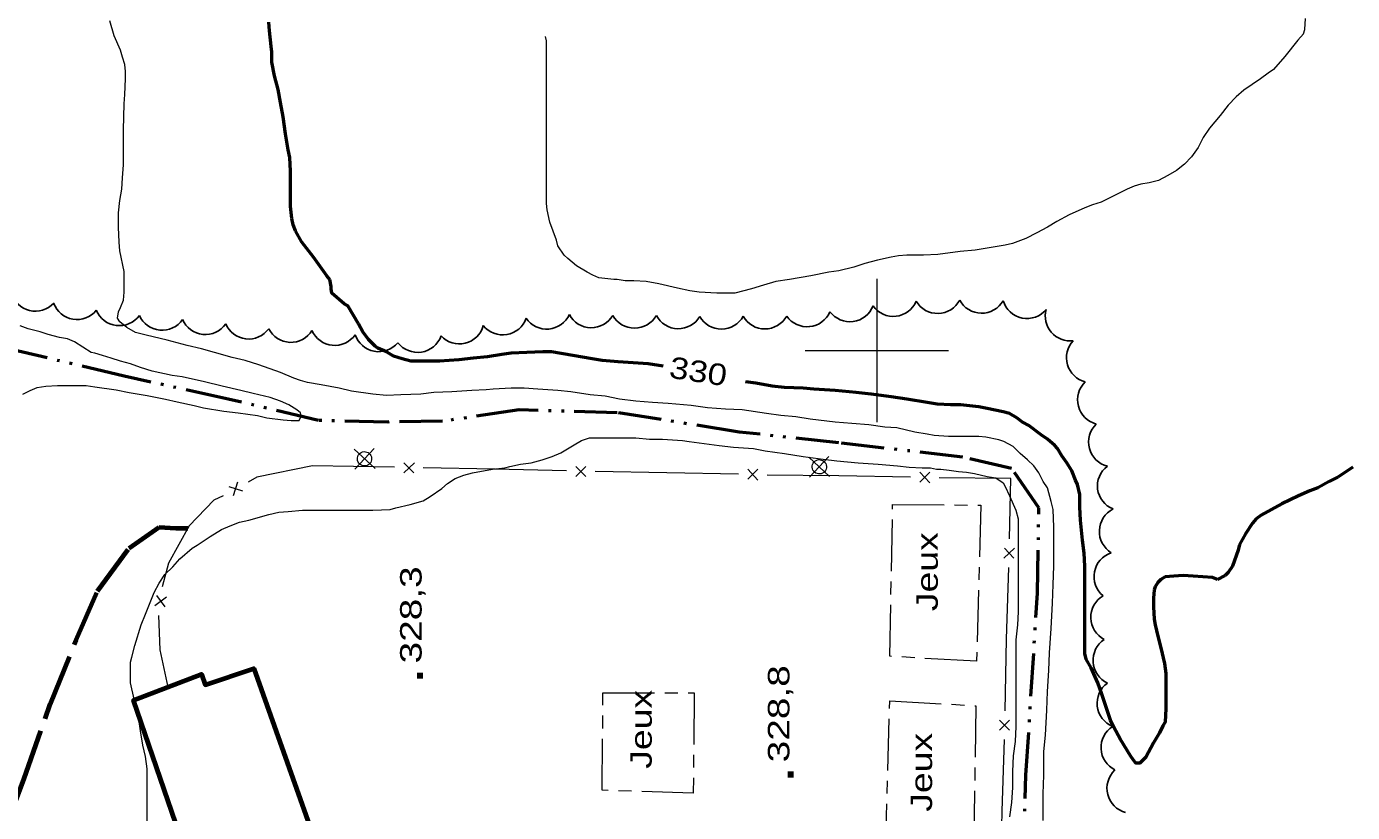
# Model space of a CAD drawing. Extents: x 240591 to 242335, y 5323482 to 5326937.
# Drawn here: x 241081.4 to 241266.3, y 5325535.5 to 5325645.2 of the extents above; entities that cross this region are included whole.
import ezdxf

# ---------------------------------------------------------------- set-up
doc = ezdxf.new("R2010")
doc.units = 0
doc.header["$LTSCALE"] = 1.2
for name, pattern in [('DASH_DOUBLE_DOT', [9.2, 5, -1.2, 0.3, -1.2, 0.3, -1.2]), ('LONG_DASH_SHORT_DASH', [9.9, 6, -1.2, 1.5, -1.2]), ('LONG_DASHED', [7.5, 6, -1.5])]:
    doc.linetypes.add(name, pattern=pattern)
for name, color, linetype, lineweight in [('1', 7, 'Continuous', 53), ('2', 7, 'Continuous', 13), ('22', 7, 'LONG_DASHED', 70), ('3', 7, 'Continuous', 140), ('31', 7, 'Continuous', 70), ('36', 7, 'Continuous', 13), ('37', 7, 'Continuous', 13), ('4', 7, 'DASH_DOUBLE_DOT', 53), ('44', 7, 'Continuous', 25), ('56', 7, 'LONG_DASH_SHORT_DASH', 13), ('61', 7, 'Continuous', 13)]:
    doc.layers.add(name, color=color, linetype=linetype, lineweight=lineweight)

msp = doc.modelspace()

# ---------------------------------------------------------------- linework, layer by layer
at = {"layer": '1', "linetype": 'LONG_DASHED'}
for points in [[(241115.6, 5325640.2), (241115.6, 5325641.6), (241115.5, 5325642.4), (241115.3, 5325644.6), (241115.2, 5325645.8)], [(241123.9, 5325608.9), (241123.7, 5325609.9), (241123.3, 5325610.4), (241121.4, 5325613), (241119.8, 5325615.1), (241118.9, 5325616.7), (241118.6, 5325617.5), (241118.4, 5325618.4), (241118.2, 5325620.1), (241118.2, 5325621.7), (241118.2, 5325625), (241118.1, 5325626.9), (241117.9, 5325628), (241117.5, 5325630.2), (241117.2, 5325632.6), (241116.8, 5325634.6), (241116.5, 5325636.4), (241116, 5325638.3), (241115.6, 5325640.2)], [(241266.4, 5325583.7), (241264.3, 5325582.3), (241263.1, 5325581.7), (241261.5, 5325580.8), (241260.4, 5325580.4), (241258.8, 5325579.7), (241256.5, 5325578.6), (241253.6, 5325577), (241252.9, 5325576.5), (241252.4, 5325575.9), (241251.4, 5325574.4), (241250.6, 5325572.9), (241250.4, 5325572.1), (241249.6, 5325569.9), (241249, 5325569), (241248.6, 5325568.6), (241247.5, 5325568), (241246.8, 5325568.3)], [(241246.8, 5325568.3), (241244.1, 5325568.5), (241242.7, 5325568.6), (241241.4, 5325568.5), (241240.2, 5325568.4), (241239.6, 5325568), (241239.2, 5325567.6), (241238.8, 5325567), (241238.7, 5325566.6)]]:
    msp.add_lwpolyline(points, dxfattribs=at)
at = {"layer": '1'}
for points in [[(241127.7, 5325603.7), (241126.2, 5325606.2), (241125.7, 5325606.5), (241124, 5325608), (241123.9, 5325608.6), (241123.9, 5325608.9)], [(241170.2, 5325597.8), (241168.1, 5325598.1), (241166.7, 5325598.2), (241163.9, 5325598.4), (241161.7, 5325598.6), (241160.3, 5325598.8), (241157.6, 5325599.3), (241154.6, 5325599.8), (241153.4, 5325599.8), (241151.2, 5325599.7), (241149, 5325599.6), (241147.7, 5325599.4), (241145.7, 5325599.1), (241143.7, 5325598.9), (241141.7, 5325598.7), (241139, 5325598.5), (241137.8, 5325598.5), (241135, 5325598.5), (241133.8, 5325598.8), (241132.6, 5325599.2), (241131.6, 5325599.8), (241130.4, 5325600.3), (241130, 5325600.6), (241129.1, 5325601.5), (241128.3, 5325602.6), (241127.7, 5325603.7)], [(241238.7, 5325566.6), (241238.6, 5325565.4), (241238.6, 5325564.2), (241238.7, 5325562.5), (241238.8, 5325561.7), (241239.2, 5325560.1), (241239.6, 5325558.5), (241240.1, 5325556.3), (241240.3, 5325554.9), (241240.3, 5325553.3), (241240.3, 5325551.8), (241240.3, 5325550), (241240.2, 5325548.1), (241239.9, 5325547.6), (241239.4, 5325546.6), (241238.6, 5325545.2), (241237.5, 5325543.2), (241236.7, 5325542.4), (241236.1, 5325542.4), (241235.8, 5325542.8), (241235.4, 5325543.4), (241234, 5325545.7), (241233, 5325547.5), (241232.6, 5325548.4), (241232, 5325550.2), (241231.4, 5325552), (241230.8, 5325553.6), (241229.9, 5325555.7), (241229.2, 5325556.9), (241229, 5325557.7), (241229, 5325558.5), (241229, 5325560.4), (241229, 5325563.7), (241229, 5325567), (241229, 5325569.9), (241228.9, 5325571.7), (241228.7, 5325573.5), (241228.4, 5325576.3), (241228.3, 5325578.1), (241228.3, 5325579.9), (241228, 5325581.3), (241227.7, 5325581.9), (241227.2, 5325583.2), (241226.5, 5325584.3), (241225.8, 5325585.3), (241225.2, 5325586.3), (241224.8, 5325586.7), (241223.8, 5325587.6), (241222.9, 5325588.2), (241221.2, 5325589.5), (241220.3, 5325590), (241219.5, 5325590.6), (241218.5, 5325591.2), (241217.6, 5325591.4), (241215.4, 5325591.9), (241214.2, 5325592.1), (241211.7, 5325592.4), (241210.3, 5325592.4), (241208.4, 5325592.5), (241207, 5325592.7), (241204.2, 5325593.2), (241202, 5325593.5), (241199.2, 5325593.9), (241197.1, 5325594.1), (241194.2, 5325594.4), (241191.2, 5325594.6), (241189.7, 5325594.7), (241187.1, 5325594.8), (241185.4, 5325595), (241183.1, 5325595.4), (241181.7, 5325595.6)]]:
    msp.add_lwpolyline(points, dxfattribs=at)
at = {"layer": '2', "linetype": 'LONG_DASHED'}
msp.add_line((241153.9, 5325643.2), (241153.8, 5325643.8), dxfattribs=at)
for points in [[(241258.7, 5325643.3), (241259.5, 5325644.2), (241259.7, 5325644.8), (241259.8, 5325646.3)], [(241095, 5325611), (241094.4, 5325613.9), (241094.3, 5325615.1), (241094.2, 5325617.2), (241094.2, 5325619.2), (241094.4, 5325620.9), (241094.7, 5325622.5), (241094.8, 5325624.1), (241094.9, 5325625.9), (241094.9, 5325627.8), (241094.9, 5325630.8), (241095, 5325634.4), (241095.1, 5325635.7), (241095.2, 5325637.9), (241095.2, 5325638.9), (241095.1, 5325639.9), (241094.8, 5325640.9), (241094.5, 5325641.9), (241093.6, 5325643.9), (241093, 5325646)], [(241258.7, 5325643.3), (241256.9, 5325641), (241255.3, 5325639.2), (241254.6, 5325638.7), (241253.5, 5325637.9), (241251.2, 5325636.3), (241250.1, 5325635.4), (241249, 5325634.2), (241247.9, 5325632.8), (241246.4, 5325631), (241245.5, 5325629.7), (241244.8, 5325628.3), (241243.9, 5325627), (241242.9, 5325626), (241241.8, 5325625.1), (241240.6, 5325624.4), (241239.3, 5325623.7), (241238, 5325623.4), (241236.8, 5325623.2), (241235.9, 5325622.9), (241234.9, 5325622.5), (241233.7, 5325621.9), (241231.3, 5325620.7), (241230.1, 5325620.3), (241229, 5325619.9), (241226.8, 5325618.9), (241225.1, 5325618), (241223.8, 5325617.2), (241222.3, 5325616.4), (241220.8, 5325615.6), (241218.9, 5325614.9), (241217.9, 5325614.7), (241216.2, 5325614.4), (241213.7, 5325614), (241211.6, 5325613.8), (241208.5, 5325613.4), (241206.5, 5325613.3), (241204.2, 5325613.3), (241203, 5325613.2), (241202, 5325613), (241200.1, 5325612.6), (241198.3, 5325612.1), (241196.8, 5325611.6), (241194.7, 5325611.1), (241193.3, 5325610.9), (241190.8, 5325610.4), (241187.8, 5325609.9), (241185.9, 5325609.6), (241184.2, 5325609.1), (241182.5, 5325608.6), (241180.2, 5325608), (241179.4, 5325608), (241177.7, 5325608), (241175.2, 5325608.1), (241173.9, 5325608.3), (241172.2, 5325608.7), (241169.6, 5325609.3), (241167.8, 5325609.6), (241166.1, 5325609.7), (241164.9, 5325609.7), (241163.8, 5325609.9), (241163.3, 5325609.9), (241161.2, 5325610.1), (241160.4, 5325610.5), (241159.6, 5325610.9), (241158.1, 5325611.8), (241156.9, 5325612.8), (241156.4, 5325613.3), (241155.5, 5325614.6), (241155.3, 5325615.4), (241154.4, 5325617.9), (241154, 5325619.6), (241153.9, 5325620.5), (241153.9, 5325621.4), (241153.9, 5325624.2), (241153.9, 5325627.1), (241153.9, 5325629.9), (241153.9, 5325633), (241153.9, 5325636.2), (241153.9, 5325638.8), (241153.9, 5325641.8), (241153.9, 5325643.2)]]:
    msp.add_lwpolyline(points, dxfattribs=at)
at = {"layer": '2'}
for points in [[(241095.4, 5325603.2), (241094.4, 5325604), (241094.1, 5325604.5), (241094.2, 5325605.4), (241094.5, 5325606), (241094.9, 5325607), (241095, 5325608.1), (241095, 5325609.4), (241095, 5325611)], [(241090.4, 5325599.7), (241088.1, 5325601.2), (241087.1, 5325601.6), (241086, 5325601.8), (241084.4, 5325602.2), (241083.3, 5325602.6), (241081.6, 5325603), (241080.5, 5325603.4)], [(241223.2, 5325534.4), (241223.2, 5325538.1), (241223.3, 5325540.7), (241223.3, 5325544), (241223.5, 5325546.3), (241223.7, 5325549.8), (241223.8, 5325552.4), (241224, 5325555.3), (241224.1, 5325557.8), (241224.3, 5325561.2), (241224.5, 5325564.7), (241224.6, 5325567.3), (241224.7, 5325569.9), (241224.7, 5325572.3), (241224.7, 5325575.3), (241224.6, 5325577.8), (241224.3, 5325578.9), (241223.8, 5325580.8), (241223.2, 5325581.7), (241222.6, 5325582.9), (241221.9, 5325583.9), (241221, 5325584.7), (241220, 5325585.6), (241219, 5325586.6), (241217.7, 5325587.3), (241217, 5325587.5), (241215.2, 5325587.9), (241214.2, 5325588), (241213.1, 5325588), (241210, 5325588), (241208, 5325588.1), (241207, 5325588.3), (241205.3, 5325588.6), (241202.8, 5325589.2), (241201.1, 5325589.3), (241198.9, 5325589.6), (241196.5, 5325589.8), (241194.2, 5325590), (241190.7, 5325590.4), (241188.7, 5325590.7), (241186.6, 5325590.9), (241184.6, 5325591.2), (241181.2, 5325591.7), (241178.9, 5325591.8), (241176.4, 5325592), (241174.1, 5325592.3), (241170.9, 5325592.6), (241168.7, 5325592.7), (241166.4, 5325592.9), (241164.1, 5325593.2), (241162.1, 5325593.6), (241160, 5325593.8), (241157.3, 5325594.2), (241155.5, 5325594.4), (241152.7, 5325594.6), (241150.8, 5325594.7), (241149, 5325594.7), (241146.5, 5325594.6), (241145.5, 5325594.5), (241143.5, 5325594.4), (241140.7, 5325594.2), (241138.2, 5325594.1), (241136.4, 5325593.9), (241133.6, 5325593.8), (241131.6, 5325593.7), (241129.7, 5325593.9), (241126.7, 5325594.3), (241125, 5325594.7), (241122.5, 5325595.2), (241120.6, 5325595.5), (241119.6, 5325595.8), (241118.7, 5325596.1), (241116.8, 5325596.9), (241113.8, 5325598), (241111.9, 5325598.6), (241110.1, 5325599), (241107.6, 5325599.7), (241105.8, 5325600.2), (241103.8, 5325600.7), (241101, 5325601.4), (241098.1, 5325602.1), (241096.6, 5325602.5), (241095.4, 5325603.2)], [(241080.9, 5325593.9), (241081.9, 5325594.4), (241082.9, 5325594.8), (241084.1, 5325595), (241085.7, 5325595.1), (241087.1, 5325595.1), (241089.7, 5325595.1), (241090.9, 5325594.9), (241093.9, 5325594.5), (241095.7, 5325594.1), (241098.2, 5325593.7), (241100.8, 5325593.2), (241102.4, 5325592.8), (241104.8, 5325592.3), (241106.1, 5325592), (241108.9, 5325591.5), (241110.9, 5325591.3), (241113.6, 5325590.9), (241114.9, 5325590.6), (241117.2, 5325590.3), (241118.3, 5325590.2), (241119.4, 5325590.2), (241119.7, 5325590.8), (241119.6, 5325591.3), (241119.1, 5325591.7), (241118, 5325592.4), (241116.8, 5325592.9), (241115.4, 5325593.4), (241113, 5325594), (241111.3, 5325594.4), (241108.7, 5325595), (241106.2, 5325595.6), (241103.1, 5325596.3), (241101.7, 5325596.5), (241098.9, 5325597.1), (241097.3, 5325597.6), (241095.9, 5325598.1), (241094.5, 5325598.5), (241093.2, 5325598.9), (241092, 5325599.3), (241090.9, 5325599.6), (241090.4, 5325599.7)], [(241155.9, 5325585.7), (241157.8, 5325586.8), (241158.8, 5325587.4), (241159.9, 5325587.8), (241160.4, 5325587.8), (241161.8, 5325587.8), (241164.5, 5325587.8), (241166.4, 5325587.8), (241168.3, 5325587.6), (241170.1, 5325587.6), (241172.9, 5325587.4), (241173.8, 5325587.3), (241175.9, 5325587), (241178, 5325586.7), (241180, 5325586.5), (241182.8, 5325586.3), (241184.4, 5325586), (241187.1, 5325585.6), (241189.7, 5325585.2), (241192.5, 5325584.8), (241194.4, 5325584.6), (241197.4, 5325584.3), (241200.2, 5325584.1), (241202.9, 5325583.9), (241204.5, 5325583.7), (241206.3, 5325583.6), (241207.5, 5325583.6), (241208.3, 5325583.4), (241208.9, 5325583.4), (241210.1, 5325583.3), (241211.4, 5325583.1), (241212.5, 5325583), (241213.6, 5325582.8), (241215.4, 5325582.4), (241216.6, 5325582.2), (241217.6, 5325581.5), (241217.9, 5325581), (241218.5, 5325579.7), (241219.4, 5325577.7), (241219.7, 5325576.5), (241219.7, 5325575.9), (241219.7, 5325573.4), (241219.7, 5325570.2), (241219.7, 5325566.9), (241219.7, 5325563.5), (241219.6, 5325561.7), (241219.4, 5325559.6), (241219.4, 5325557.3), (241219.4, 5325553.8), (241219.4, 5325550.4), (241219.4, 5325547.5), (241219.3, 5325545.4), (241219, 5325543.4), (241218.9, 5325541.2), (241218.9, 5325539), (241218.8, 5325536.9), (241218.5, 5325534.9)], [(241096.4, 5325551.3), (241095.9, 5325553.6), (241095.9, 5325554.3), (241095.9, 5325556.5), (241096.1, 5325557.2), (241096.5, 5325558.8), (241097.4, 5325561.7), (241098, 5325563.2), (241099.2, 5325566.2), (241099.9, 5325567.5), (241100.7, 5325568.7), (241101.8, 5325569.8), (241102.8, 5325570.9), (241104.5, 5325572.4), (241105.2, 5325572.8), (241107, 5325574), (241108.6, 5325575), (241109.8, 5325575.5), (241111.1, 5325576), (241112.4, 5325576.3), (241115.2, 5325577.1), (241116.6, 5325577.4), (241117.9, 5325577.5), (241119.9, 5325577.7), (241121.4, 5325577.7), (241123.9, 5325577.7), (241126.5, 5325577.7), (241129.7, 5325577.7), (241132.1, 5325577.8), (241132.9, 5325578), (241134.9, 5325578.5), (241136.7, 5325579), (241137.7, 5325579.6), (241139.3, 5325580.7), (241140.1, 5325581.4), (241141.2, 5325582.1), (241142.4, 5325582.6), (241143.6, 5325582.9), (241146.4, 5325583.4), (241148.1, 5325583.6), (241148.8, 5325583.8), (241150.3, 5325584.1), (241151.8, 5325584.3), (241153.3, 5325584.7), (241154.7, 5325585.2), (241155.9, 5325585.7)], [(241098.2, 5325533.6), (241098.2, 5325536.4), (241098.2, 5325539), (241098.2, 5325541.6), (241098, 5325543.3), (241097.6, 5325544.9), (241097.3, 5325546.9), (241097, 5325548.8), (241096.7, 5325550)]]:
    msp.add_lwpolyline(points, dxfattribs=at)
at = {"layer": '22'}
msp.add_lwpolyline([(241050.8, 5325460.4), (241053.5, 5325467.2), (241055.9, 5325473.4), (241060, 5325483.3), (241065.8, 5325498.6), (241071, 5325512.8), (241075.7, 5325526), (241081, 5325540.1), (241084.7, 5325550.6), (241088.3, 5325559.6), (241091.3, 5325566.4), (241095.7, 5325572.4), (241099.9, 5325575.3), (241102.2, 5325575.2), (241103.9, 5325575.2)], dxfattribs=at)
at = {"layer": '3'}
for p, q in [((241136.3, 5325554.2), (241136.3, 5325555)), ((241188, 5325540.4), (241188, 5325541.2))]:
    msp.add_line(p, q, dxfattribs=at)
at = {"layer": '31'}
msp.add_lwpolyline([(241108.1, 5325516.9), (241096.3, 5325551.2), (241105.8, 5325554.8), (241106.3, 5325553.3), (241113.1, 5325555.6), (241126.8, 5325516.9)], dxfattribs=at)
at = {"layer": '36'}
for p, q in [((241130, 5325583.5), (241127.1, 5325586.2)), ((241127.2, 5325583.4), (241129.9, 5325586.3)), ((241193.4, 5325582.4), (241190.5, 5325585.1)), ((241190.6, 5325582.3), (241193.3, 5325585.2))]:
    msp.add_line(p, q, dxfattribs=at)
for centre in [(241128.534, 5325584.867), (241191.974, 5325583.747)]:
    msp.add_ellipse(centre, major_axis=(-0.261, 0.965), ratio=0.99964, dxfattribs=at)
at = {"layer": '37'}
for p, q in [((241132.7, 5325583.7), (241121.3, 5325583.9)), ((241135.5, 5325584.3), (241134, 5325582.9)), ((241134, 5325584.3), (241135.4, 5325582.9)), ((241146.7, 5325583.4), (241136.7, 5325583.6)), ((241156.7, 5325583.2), (241146.7, 5325583.4)), ((241159.4, 5325583.8), (241158, 5325582.4)), ((241158, 5325583.8), (241159.4, 5325582.4)), ((241183.4, 5325583.4), (241182, 5325582)), ((241182, 5325583.4), (241183.4, 5325581.9)), ((241110.8, 5325581.6), (241110.2, 5325579.7)), ((241170.7, 5325582.9), (241160.7, 5325583.1)), ((241180.7, 5325582.7), (241170.7, 5325582.9)), ((241194.7, 5325582.5), (241184.7, 5325582.6)), ((241204.7, 5325582.3), (241194.7, 5325582.5)), ((241207.4, 5325583), (241206, 5325581.6)), ((241206, 5325583), (241207.4, 5325581.5)), ((241218.7, 5325582.1), (241208.7, 5325582.2)), ((241218.5, 5325573.7), (241218.7, 5325582.1)), ((241109.6, 5325581), (241111.5, 5325580.4)), ((241219.2, 5325572.4), (241217.7, 5325571)), ((241219.1, 5325571), (241217.8, 5325572.4)), ((241218.1, 5325559.7), (241218.4, 5325569.7)), ((241099.3, 5325564.4), (241100.9, 5325565.6)), ((241099.5, 5325565.8), (241100.7, 5325564.2)), ((241217.9, 5325549.7), (241218.1, 5325559.7)), ((241218.5, 5325547), (241217.1, 5325548.4)), ((241218.5, 5325548.4), (241217.1, 5325547)), ((241217.5, 5325535.7), (241217.8, 5325545.7)), ((241217.2, 5325525.7), (241217.5, 5325535.7))]:
    msp.add_line(p, q, dxfattribs=at)
for points in [[(241121.3, 5325583.9), (241113.5, 5325582.3), (241112.3, 5325581.6)], [(241108.8, 5325579.7), (241107.5, 5325579.1), (241104.1, 5325575.5)], [(241104.1, 5325575.5), (241101.2, 5325570.3), (241100.3, 5325567)], [(241099.8, 5325563), (241100, 5325558.2), (241101.1, 5325553)]]:
    msp.add_lwpolyline(points, dxfattribs=at)
at = {"layer": '4'}
msp.add_lwpolyline([(241196.5, 5325508), (241219.1, 5325507.9), (241219.9, 5325515.4), (241220.8, 5325540.7), (241222.4, 5325566.1), (241222.6, 5325578), (241218.8, 5325583.5), (241212, 5325585.1), (241194.7, 5325587.1), (241180.8, 5325588.6), (241163.8, 5325591.3), (241150.1, 5325591.7), (241139.4, 5325590.1), (241131.8, 5325590), (241122.1, 5325590.2), (241109.5, 5325593.2), (241095, 5325596.4), (241078.9, 5325600.2), (241068.1, 5325603.4)], dxfattribs=at)
at = {"layer": '44'}
for centre, radius, start, end in [((241196.238, 5325607.465), 3.467, 216.75836, 338.78048), ((241202.3, 5325608.2), 3.46, 215.11173, 337.21336), ((241208.478, 5325608.614), 3.465, 210.41532, 332.42052), ((241214.607, 5325608.648), 3.468, 208.18138, 330.30844)]:
    msp.add_arc(centre, radius, start, end, dxfattribs=at)
for centre, major_axis, ratio, start_param, end_param in [((241082.638, 5325608.937), (-0.899, -3.352), 0.996162, 5.2499327, 7.3719647), ((241088.434, 5325607.772), (-0.63, -3.419), 0.994588, 5.2407395, 7.3604468), ((241094.336, 5325606.922), (-0.511, -3.438), 0.996728, 5.2496999, 7.3694535), ((241190.27, 5325606.767), (0.351, -3.457), 0.999805, 5.2201844, 7.3453646), ((241220.945, 5325607.913), (3.394, -0.716), 0.999258, 3.637402, 5.8046642), ((241226.966, 5325604.788), (3.423, 0.584), 0.998663, 2.7000786, 4.666047), ((241100.301, 5325606.273), (-0.322, -3.453), 0.999978, 5.2218167, 7.3452508), ((241106.34, 5325605.683), (-0.331, -3.454), 0.997822, 5.2144591, 7.3409339), ((241112.368, 5325605.056), (-0.463, -3.445), 0.995243, 5.246035, 7.3612542), ((241147.807, 5325605.635), (0.437, -3.448), 0.998136, 5.2662375, 7.3893793), ((241153.95, 5325606.427), (0.067, -3.469), 0.999144, 5.2887647, 7.4108992), ((241160.173, 5325606.629), (-0.078, -3.469), 0.999913, 5.2235882, 7.3481193), ((241166.205, 5325606.558), (1.7, 3.023), 0.999984, 2.5881418, 4.7196317), ((241172.312, 5325606.485), (-0.078, -3.465), 0.999804, 5.2163186, 7.3453684), ((241178.322, 5325606.424), (1.69, 3.024), 0.999984, 2.5912618, 4.7207445), ((241184.384, 5325606.459), (0.019, -3.469), 0.999995, 5.2185708, 7.3431649), ((241118.257, 5325604.59), (-0.117, -3.471), 0.996596, 5.215184, 7.3391895), ((241124.388, 5325604.162), (-0.332, -3.452), 0.998773, 5.217826, 7.341377), ((241130.513, 5325603.276), (-0.829, -3.363), 0.99885, 5.275474, 7.4049302), ((241135.938, 5325603.223), (0.545, -3.463), 0.997648, 5.2182074, 7.3449025), ((241141.763, 5325604.374), (0.553, -3.429), 0.999397, 5.3009137, 7.4248717), ((241229.902, 5325598.971), (-2.927, -1.851), 0.999214, 4.9604132, 7.0478117), ((241231.486, 5325593.095), (-3.376, -0.888), 0.998788, 5.2202085, 7.3432731), ((241233.021, 5325587.204), (-3.476, -0.245), 0.999887, 5.406137, 7.5311357), ((241234.276, 5325581.076), (-3.479, -0.484), 0.98728, 5.2259842, 7.3302551), ((241234.528, 5325574.735), (-3.434, 0.679), 0.999834, 5.3751651, 7.4998443), ((241233.802, 5325568.424), (-3.442, 0.653), 0.999979, 5.2198218, 7.3435645), ((241233.357, 5325562.743), (-3.516, -0.147), 0.992703, 5.2101375, 7.3287331), ((241233.647, 5325556.736), (-3.496, -0.082), 0.998706, 5.2725745, 7.3946349), ((241234.219, 5325550.741), (3.22, -1.356), 0.999984, 2.5961642, 4.7205672), ((241234.757, 5325544.565), (-3.492, -0.025), 0.998149, 5.269226, 7.387775), ((241235.598, 5325538.881), (-3.397, -0.854), 0.999099, 5.2164533, 7.3456482)]:
    msp.add_ellipse(centre, major_axis=major_axis, ratio=ratio, start_param=start_param, end_param=end_param, dxfattribs=at)
at = {"layer": '56'}
for points in [[(241201.8, 5325557.3), (241202.2, 5325578.5), (241214.5, 5325578.4), (241213.9, 5325556.6)], [(241161.7, 5325538.6), (241161.8, 5325552.2), (241174.5, 5325552.2), (241174.4, 5325538.2)], [(241213.8, 5325550.4), (241213.5, 5325529.1), (241201.2, 5325529.5), (241201.8, 5325551.1)]]:
    msp.add_lwpolyline(points, close=True, dxfattribs=at)
at = {"layer": '61'}
for points in [[(241200, 5325610), (241200, 5325600), (241200, 5325590)], [(241190, 5325600), (241200, 5325600), (241210, 5325600)]]:
    msp.add_lwpolyline(points, dxfattribs=at)

# ---------------------------------------------------------------- texts
at = {"layer": '1', "width": 1.2}
msp.add_text('330', height=3, rotation=351.251, dxfattribs=at).set_placement((241170.9, 5325596.2))
at = {"layer": '3', "width": 1.35}
for s, p in [('328,3', (241136.5, 5325556.3)), ('328,8', (241187.8, 5325542.5))]:
    msp.add_text(s, height=3, rotation=90, dxfattribs=at).set_placement(p)
at = {"layer": '56', "width": 1.3}
for p in [(241208.5, 5325563.6), (241168.6, 5325541.6), (241207.7, 5325535.6)]:
    msp.add_text('Jeux', height=3, rotation=90, dxfattribs=at).set_placement(p)

doc.saveas('drawing.dxf')
